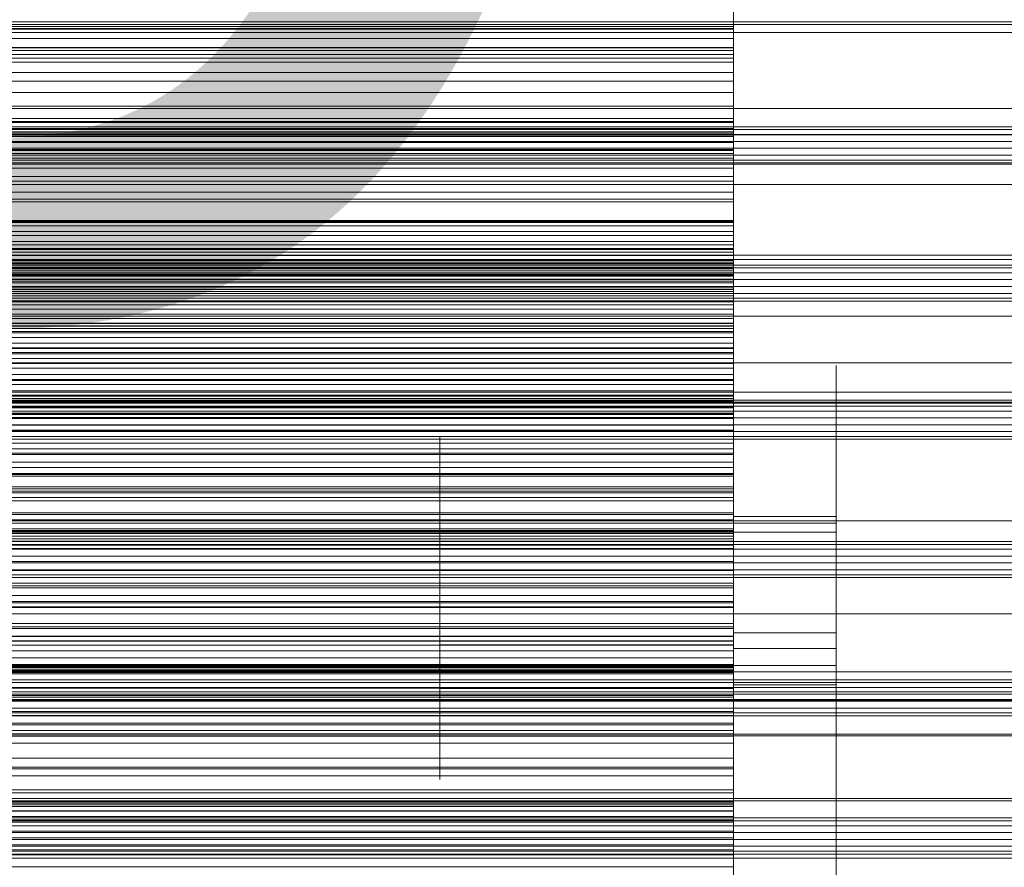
# Model space of a CAD drawing. Header units: millimetres. Extents: x -4395 to 65662, y -65530 to 6847.
# Tile 313 of 656: x 653 to 787, y -34177 to -34061. Entities that reach past the tile are written whole.
import ezdxf

# ---------------------------------------------------------------- set-up
doc = ezdxf.new("R2010")
doc.units = ezdxf.units.MM
for name, color, linetype, lineweight in [('COTAS_O', 1, 'Continuous', 0), ('frontal_briquetadora', 7, 'Continuous', 0), ('frontal_C03', 7, 'Continuous', 0), ('frontal_secador', 7, 'Continuous', 0)]:
    doc.layers.add(name, color=color, linetype=linetype, lineweight=lineweight)
doc.dimstyles.new('R19_100', dxfattribs={"dimtxt": 250, "dimasz": 150, "dimexe": 150, "dimexo": 80, "dimgap": 100, "dimtad": 1, "dimtih": 1, "dimtoh": 1, "dimdsep": 46, "dimcen": 0.09, "dimadec": 0, "dimazin": 0, "dimtfac": 1, "dimtdec": 4, "dimtofl": 0, "dimtmove": 0, "dimatfit": 3, "dimfxl": 1, "dimtolj": 1, "dimtzin": 0, "dimarcsym": 0})

# ---------------------------------------------------------------- blocks, each defined once
blk = doc.blocks.new('DIM_R33_43')
at = {"layer": 'COTAS_O'}
for p, q in [((-1725, -33700), (-1575, -33655)), ((1725, -33700), (1575, -33655)), ((-1725, -34400), (-1725, -33700)), ((-1725, -33700), (1725, -33700)), ((-1725, -33700), (-1575, -33745)), ((1725, -33700), (1575, -33745)), ((1725, -34400), (1725, -33700))]:
    blk.add_line(p, q, dxfattribs=at)
blk.add_text('3450 O', height=250, dxfattribs=at).set_placement((0, -33600))
blk = doc.blocks.new('DIM_R33_47')
at = {"layer": 'COTAS_O'}
for p, q in [((-650, -34200), (-500, -34155)), ((650, -34200), (500, -34155)), ((-650, -34900), (-650, -34200)), ((-650, -34200), (650, -34200)), ((-650, -34200), (-500, -34245)), ((650, -34200), (500, -34245)), ((650, -34900), (650, -34200))]:
    blk.add_line(p, q, dxfattribs=at)
blk.add_text('1300 O', height=250, dxfattribs=at).set_placement((0, -34100))

msp = doc.modelspace()

# ---------------------------------------------------------------- linework, layer by layer
at = {"layer": 'frontal_briquetadora'}
for p, q in [((750, -34062.66), (750, -34048.703)), ((750, -34065.181), (750, -34050.982)), ((750, -34053.343), (750, -34065.238)), ((750, -34054.391), (750, -34066.654)), ((750, -34068.572), (750, -34055.971)), ((750, -34065.565), (750, -34057.376)), ((750, -34062.309), (750, -34058.334)), ((750, -34067.177), (750, -34058.719)), ((750, -34060.778), (750, -34074.849)), ((750, -34061.366), (750, -34062.574)), ((750, -34062.309), (550, -34062.309)), ((750, -34062.574), (550, -34062.574)), ((550, -34062.66), (750, -34062.66)), ((750, -34066.121), (750, -34062.309)), ((750, -34062.574), (750, -34063.966)), ((750, -34076.872), (750, -34062.66)), ((750, -34063.966), (550, -34063.966)), ((750, -34063.966), (750, -34065.565)), ((550, -34065.181), (750, -34065.181)), ((550, -34065.238), (750, -34065.238)), ((750, -34065.565), (550, -34065.565)), ((750, -34066.121), (550, -34066.121)), ((750, -34079.226), (750, -34065.181)), ((750, -34065.238), (750, -34075.388)), ((750, -34069.755), (750, -34066.121)), ((550, -34066.654), (750, -34066.654)), ((750, -34067.177), (550, -34067.177)), ((750, -34066.654), (750, -34077.28)), ((750, -34071.299), (750, -34067.177)), ((550, -34068.572), (750, -34068.572)), ((750, -34079.648), (750, -34068.572)), ((750, -34069.755), (550, -34069.755)), ((750, -34073.184), (750, -34069.755)), ((750, -34071.299), (550, -34071.299)), ((750, -34075.275), (750, -34071.299)), ((750, -34073.184), (550, -34073.184)), ((750, -34081.632), (750, -34073.184)), ((550, -34074.849), (750, -34074.849)), ((750, -34075.275), (550, -34075.275)), ((550, -34075.388), (750, -34075.388)), ((750, -34074.849), (750, -34089.04)), ((750, -34079.097), (750, -34075.275)), ((750, -34075.388), (750, -34083.402)), ((750, -34076.214), (550, -34076.214)), ((750, -34076.693), (550, -34076.693)), ((550, -34076.872), (750, -34076.872)), ((750, -34084.911), (750, -34076.214)), ((750, -34076.214), (750, -34076.693)), ((750, -34076.693), (750, -34077.327)), ((750, -34090.793), (750, -34076.872)), ((550, -34077.28), (750, -34077.28)), ((750, -34077.327), (550, -34077.327)), ((750, -34078.126), (550, -34078.126)), ((750, -34077.28), (750, -34085.86)), ((750, -34077.327), (750, -34078.126)), ((750, -34078.126), (750, -34079.098)), ((750, -34079.098), (550, -34079.098)), ((550, -34079.226), (750, -34079.226)), ((750, -34082.751), (750, -34079.097)), ((750, -34079.098), (750, -34080.258)), ((750, -34092.577), (750, -34079.226)), ((550, -34079.648), (750, -34079.648)), ((750, -34080.258), (550, -34080.258)), ((750, -34088.773), (750, -34079.648)), ((750, -34080.258), (750, -34081.632)), ((750, -34081.632), (550, -34081.632)), ((750, -34082.751), (550, -34082.751)), ((550, -34083.402), (750, -34083.402)), ((750, -34086.22), (750, -34082.751)), ((750, -34083.402), (750, -34088.971)), ((750, -34084.911), (550, -34084.911)), ((750, -34088.88), (750, -34084.911)), ((550, -34085.86), (750, -34085.86)), ((750, -34086.22), (550, -34086.22)), ((750, -34085.86), (750, -34092.064)), ((750, -34089.479), (750, -34086.22)), ((550, -34088.773), (750, -34088.773)), ((750, -34088.88), (550, -34088.88)), ((550, -34088.971), (750, -34088.971)), ((750, -34095.598), (750, -34088.773)), ((750, -34092.698), (750, -34088.88)), ((750, -34088.971), (750, -34090.256)), ((550, -34089.04), (750, -34089.04)), ((750, -34089.479), (550, -34089.479)), ((550, -34090.256), (750, -34090.256)), ((750, -34089.04), (750, -34102.804)), ((750, -34098.165), (750, -34089.479)), ((750, -34090.256), (750, -34091.623)), ((550, -34090.793), (750, -34090.793)), ((550, -34091.623), (750, -34091.623)), ((750, -34103.889), (750, -34090.793)), ((750, -34091.623), (750, -34093.074)), ((550, -34092.064), (750, -34092.064)), ((550, -34092.577), (750, -34092.577)), ((750, -34092.698), (550, -34092.698)), ((750, -34092.064), (750, -34093.54)), ((750, -34104.721), (750, -34092.577)), ((750, -34096.357), (750, -34092.698)), ((550, -34093.074), (750, -34093.074)), ((550, -34093.54), (750, -34093.54)), ((750, -34094.189), (550, -34094.189)), ((750, -34093.074), (750, -34094.607)), ((750, -34093.54), (750, -34095.098)), ((750, -34103.103), (750, -34094.189)), ((750, -34094.189), (750, -34094.417)), ((750, -34094.417), (550, -34094.417)), ((550, -34094.607), (750, -34094.607)), ((750, -34094.804), (550, -34094.804)), ((550, -34095.098), (750, -34095.098)), ((750, -34095.36), (550, -34095.36)), ((550, -34095.598), (750, -34095.598)), ((750, -34094.417), (750, -34094.804)), ((750, -34094.607), (750, -34096.221)), ((750, -34094.804), (750, -34095.36)), ((750, -34095.098), (750, -34096.737)), ((750, -34095.36), (750, -34096.093)), ((750, -34097.262), (750, -34095.598)), ((750, -34096.093), (550, -34096.093)), ((550, -34096.221), (750, -34096.221)), ((750, -34096.357), (550, -34096.357)), ((550, -34096.737), (750, -34096.737)), ((750, -34097.02), (550, -34097.02)), ((750, -34096.093), (750, -34097.02)), ((750, -34096.221), (750, -34097.916)), ((750, -34099.843), (750, -34096.357)), ((750, -34096.737), (750, -34098.457)), ((750, -34097.02), (750, -34098.165)), ((550, -34097.262), (750, -34097.262)), ((550, -34097.916), (750, -34097.916)), ((750, -34098.165), (550, -34098.165)), ((750, -34099.007), (750, -34097.262)), ((750, -34097.916), (750, -34099.69)), ((550, -34098.457), (750, -34098.457)), ((550, -34099.007), (750, -34099.007)), ((550, -34099.69), (750, -34099.69)), ((750, -34098.457), (750, -34100.257)), ((750, -34100.831), (750, -34099.007)), ((750, -34099.69), (750, -34101.544)), ((750, -34099.843), (550, -34099.843)), ((550, -34100.257), (750, -34100.257)), ((550, -34100.831), (750, -34100.831)), ((750, -34103.14), (750, -34099.843)), ((750, -34100.257), (750, -34102.135)), ((750, -34102.733), (750, -34100.831)), ((550, -34101.544), (750, -34101.544)), ((550, -34102.135), (750, -34102.135)), ((750, -34101.544), (750, -34103.477)), ((750, -34102.135), (750, -34104.091)), ((550, -34102.733), (750, -34102.733)), ((550, -34102.804), (750, -34102.804)), ((750, -34103.103), (550, -34103.103)), ((750, -34103.14), (550, -34103.14)), ((550, -34103.477), (750, -34103.477)), ((750, -34104.714), (750, -34102.733)), ((750, -34102.804), (750, -34115.613)), ((750, -34106.909), (750, -34103.103)), ((750, -34106.22), (750, -34103.14)), ((750, -34103.477), (750, -34105.486)), ((550, -34103.889), (750, -34103.889)), ((550, -34104.091), (750, -34104.091)), ((550, -34104.714), (750, -34104.714)), ((550, -34104.721), (750, -34104.721)), ((750, -34115.656), (750, -34103.889)), ((750, -34104.091), (750, -34106.125)), ((750, -34106.771), (750, -34104.714)), ((750, -34115.191), (750, -34104.721)), ((550, -34105.486), (750, -34105.486)), ((550, -34106.125), (750, -34106.125)), ((750, -34106.22), (550, -34106.22)), ((750, -34105.486), (750, -34107.573)), ((750, -34106.125), (750, -34108.235)), ((750, -34115.124), (750, -34106.22)), ((550, -34106.771), (750, -34106.771)), ((750, -34106.909), (550, -34106.909)), ((550, -34107.573), (750, -34107.573)), ((750, -34108.904), (750, -34106.771)), ((750, -34110.56), (750, -34106.909)), ((750, -34107.573), (750, -34109.735)), ((550, -34108.235), (750, -34108.235)), ((550, -34108.904), (750, -34108.904)), ((750, -34108.235), (750, -34110.42)), ((750, -34112.322), (750, -34108.512)), ((750, -34108.512), (750, -34108.992)), ((750, -34112.8), (750, -34108.552)), ((750, -34111.113), (750, -34108.904)), ((750, -34108.992), (750, -34113.668)), ((764, -34112.322), (764, -34108.512)), ((764, -34108.512), (764, -34108.992)), ((764, -34112.8), (764, -34108.552)), ((764, -34108.992), (764, -34113.668)), ((550, -34109.735), (750, -34109.735)), ((550, -34110.42), (750, -34110.42)), ((750, -34109.735), (750, -34111.971)), ((750, -34110.42), (750, -34112.679)), ((750, -34110.56), (550, -34110.56)), ((550, -34111.113), (750, -34111.113)), ((750, -34114.047), (750, -34110.56)), ((750, -34113.395), (750, -34111.113)), ((550, -34111.971), (750, -34111.971)), ((750, -34112.576), (550, -34112.576)), ((750, -34112.599), (550, -34112.599)), ((550, -34112.679), (750, -34112.679)), ((750, -34112.716), (550, -34112.716)), ((750, -34113.027), (550, -34113.027)), ((750, -34111.971), (750, -34114.281)), ((750, -34119.668), (750, -34112.322)), ((750, -34112.599), (750, -34112.576)), ((750, -34112.576), (750, -34112.716)), ((750, -34121.71), (750, -34112.599)), ((750, -34112.679), (750, -34115.012)), ((750, -34112.716), (750, -34113.027)), ((750, -34120.455), (750, -34112.8)), ((750, -34113.027), (750, -34113.519)), ((764, -34119.668), (764, -34112.322)), ((764, -34120.455), (764, -34112.8)), ((550, -34113.395), (750, -34113.395)), ((750, -34113.519), (550, -34113.519)), ((750, -34114.047), (550, -34114.047)), ((750, -34114.21), (550, -34114.21)), ((550, -34114.281), (750, -34114.281)), ((750, -34115.75), (750, -34113.395)), ((750, -34113.519), (750, -34114.21)), ((750, -34113.668), (750, -34121.613)), ((750, -34117.358), (750, -34114.047)), ((750, -34114.21), (750, -34115.124)), ((750, -34114.281), (750, -34116.664)), ((764, -34113.668), (764, -34121.613)), ((550, -34115.012), (750, -34115.012)), ((750, -34115.124), (550, -34115.124)), ((550, -34115.191), (750, -34115.191)), ((550, -34115.613), (750, -34115.613)), ((550, -34115.656), (750, -34115.656)), ((550, -34115.75), (750, -34115.75)), ((750, -34115.012), (750, -34117.417)), ((750, -34123.584), (750, -34115.191)), ((750, -34115.613), (750, -34126.974)), ((750, -34125.641), (750, -34115.656)), ((750, -34118.177), (750, -34115.75)), ((550, -34116.664), (750, -34116.664)), ((750, -34116.664), (750, -34119.118)), ((750, -34117.358), (550, -34117.358)), ((550, -34117.417), (750, -34117.417)), ((550, -34118.177), (750, -34118.177)), ((710, -34120.618), (710, -34118.301)), ((710, -34120.437), (710, -34118.359)), ((710, -34118.359), (710, -34118.621)), ((750, -34120.474), (750, -34117.358)), ((750, -34117.417), (750, -34119.893)), ((750, -34120.227), (750, -34117.813)), ((750, -34120.031), (750, -34117.866)), ((750, -34117.866), (750, -34118.139)), ((750, -34118.139), (750, -34120.796)), ((750, -34120.675), (750, -34118.177)), ((750, -34120.618), (750, -34118.301)), ((750, -34120.437), (750, -34118.359)), ((750, -34118.359), (750, -34118.621)), ((550, -34119.118), (750, -34119.118)), ((710, -34118.621), (710, -34121.171)), ((750, -34118.621), (750, -34121.171)), ((750, -34119.118), (750, -34126.503)), ((750, -34129.095), (750, -34119.668)), ((764, -34129.095), (764, -34119.668)), ((550, -34119.893), (750, -34119.893)), ((750, -34120.474), (550, -34120.474)), ((550, -34120.675), (750, -34120.675)), ((710, -34124.444), (710, -34120.437)), ((710, -34124.793), (710, -34120.618)), ((710, -34121.171), (710, -34125.505)), ((750, -34119.893), (750, -34122.44)), ((750, -34124.205), (750, -34120.031)), ((750, -34124.576), (750, -34120.227)), ((750, -34124.444), (750, -34120.437)), ((750, -34130), (750, -34120.455)), ((750, -34123.368), (750, -34120.474)), ((750, -34124.793), (750, -34120.618)), ((750, -34123.243), (750, -34120.675)), ((750, -34120.796), (750, -34125.31)), ((750, -34121.171), (750, -34125.505)), ((764, -34130), (764, -34120.455)), ((750, -34121.71), (550, -34121.71)), ((550, -34122.44), (750, -34122.44)), ((750, -34121.613), (750, -34131.254)), ((750, -34125.343), (750, -34121.71)), ((750, -34122.44), (750, -34125.055)), ((764, -34121.613), (764, -34131.254)), ((550, -34123.243), (750, -34123.243)), ((750, -34123.368), (550, -34123.368)), ((550, -34123.584), (750, -34123.584)), ((750, -34125.879), (750, -34123.243)), ((750, -34132.468), (750, -34123.368)), ((750, -34129.579), (750, -34123.584)), ((550, -34125.055), (750, -34125.055)), ((710, -34129.586), (710, -34124.444)), ((710, -34130), (710, -34124.793)), ((750, -34129.561), (750, -34124.205)), ((750, -34128.168), (750, -34124.357)), ((750, -34124.357), (750, -34124.838)), ((750, -34129.586), (750, -34124.444)), ((750, -34130), (750, -34124.576)), ((750, -34130), (750, -34124.793)), ((750, -34124.838), (750, -34129.514)), ((750, -34125.055), (750, -34133.026)), ((764, -34128.168), (764, -34124.357)), ((764, -34124.357), (764, -34124.838)), ((764, -34124.838), (764, -34129.514)), ((750, -34125.343), (550, -34125.343)), ((550, -34125.641), (750, -34125.641)), ((550, -34125.879), (750, -34125.879)), ((550, -34126.503), (750, -34126.503)), ((710, -34125.505), (710, -34130.763)), ((750, -34125.31), (750, -34130.788)), ((750, -34128.818), (750, -34125.343)), ((750, -34125.505), (750, -34130.763)), ((750, -34133.462), (750, -34125.641)), ((750, -34128.583), (750, -34125.879)), ((750, -34126.503), (750, -34131.376)), ((550, -34126.974), (750, -34126.974)), ((750, -34126.974), (750, -34136.452)), ((550, -34128.583), (750, -34128.583)), ((750, -34128.818), (550, -34128.818)), ((750, -34132.226), (750, -34127.978)), ((750, -34135.514), (750, -34128.168)), ((750, -34131.352), (750, -34128.583)), ((750, -34132.125), (750, -34128.818)), ((764, -34129.095), (750, -34129.095)), ((750, -34138.736), (750, -34129.095)), ((764, -34132.226), (764, -34127.978)), ((764, -34135.514), (764, -34128.168)), ((764, -34138.736), (764, -34129.095)), ((520, -34129.561), (750, -34129.561)), ((520, -34130), (750, -34130)), ((550, -34129.579), (750, -34129.579)), ((750, -34129.586), (710, -34129.586)), ((710, -34134.844), (710, -34129.586)), ((750, -34130), (710, -34130)), ((710, -34130), (710, -34135.207)), ((750, -34129.514), (750, -34137.459)), ((750, -34135.039), (750, -34129.561)), ((750, -34132.944), (750, -34129.579)), ((750, -34134.844), (750, -34129.586)), ((750, -34130), (750, -34135.424)), ((764, -34130), (750, -34130)), ((750, -34130), (750, -34135.207)), ((750, -34130), (750, -34139.545)), ((764, -34129.514), (764, -34137.459)), ((764, -34130), (764, -34139.545)), ((520, -34130.788), (750, -34130.788)), ((750, -34131.018), (550, -34131.018)), ((750, -34131.084), (550, -34131.084)), ((750, -34131.126), (550, -34131.126)), ((750, -34131.335), (550, -34131.335)), ((550, -34131.352), (750, -34131.352)), ((550, -34131.376), (750, -34131.376)), ((750, -34131.4), (550, -34131.4)), ((750, -34131.787), (550, -34131.787)), ((750, -34130.763), (710, -34130.763)), ((710, -34130.763), (710, -34135.905)), ((750, -34130.763), (750, -34135.905)), ((750, -34130.788), (750, -34136.144)), ((750, -34131.126), (750, -34131.018)), ((750, -34131.018), (750, -34131.084)), ((750, -34131.084), (750, -34131.335)), ((750, -34131.4), (750, -34131.126)), ((764, -34131.254), (750, -34131.254)), ((750, -34131.254), (750, -34140.681)), ((750, -34131.335), (750, -34131.787)), ((750, -34139.891), (750, -34131.352)), ((750, -34131.376), (750, -34133.551)), ((750, -34140.685), (750, -34131.4)), ((750, -34135.282), (750, -34131.472)), ((750, -34131.472), (750, -34131.953)), ((750, -34131.787), (750, -34132.468)), ((764, -34131.254), (764, -34140.681)), ((764, -34135.282), (764, -34131.472)), ((764, -34131.472), (764, -34131.953)), ((750, -34132.125), (550, -34132.125)), ((750, -34132.468), (550, -34132.468)), ((550, -34132.944), (750, -34132.944)), ((550, -34133.026), (750, -34133.026)), ((750, -34131.953), (750, -34136.628)), ((750, -34135.252), (750, -34132.125)), ((750, -34139.881), (750, -34132.226)), ((750, -34133.551), (750, -34132.944)), ((750, -34133.026), (750, -34138.548)), ((764, -34131.953), (764, -34136.628)), ((764, -34139.881), (764, -34132.226)), ((550, -34133.462), (750, -34133.462)), ((550, -34133.551), (750, -34133.551)), ((710, -34136.282), (710, -34134.204)), ((710, -34134.204), (710, -34134.466)), ((710, -34134.466), (710, -34137.017)), ((750, -34138.817), (750, -34133.462)), ((750, -34135.877), (750, -34133.712)), ((750, -34133.712), (750, -34133.985)), ((750, -34133.985), (750, -34136.641)), ((750, -34136.282), (750, -34134.204)), ((750, -34134.204), (750, -34134.466)), ((750, -34134.466), (750, -34137.017)), ((750, -34135.252), (550, -34135.252)), ((710, -34139.178), (710, -34134.844)), ((710, -34135.207), (710, -34139.382)), ((710, -34135.905), (710, -34139.912)), ((750, -34139.178), (750, -34134.844)), ((750, -34139.553), (750, -34135.039)), ((750, -34135.207), (750, -34139.382)), ((750, -34138.18), (750, -34135.252)), ((750, -34142.628), (750, -34135.282)), ((750, -34135.424), (750, -34139.773)), ((750, -34144.941), (750, -34135.514)), ((750, -34140.051), (750, -34135.877)), ((750, -34135.905), (750, -34139.912)), ((764, -34142.628), (764, -34135.282)), ((764, -34144.941), (764, -34135.514)), ((550, -34136.452), (750, -34136.452)), ((710, -34140.289), (710, -34136.282)), ((710, -34137.017), (710, -34141.35)), ((750, -34136.144), (750, -34140.318)), ((750, -34140.289), (750, -34136.282)), ((750, -34136.452), (750, -34143.68)), ((750, -34136.628), (750, -34144.574)), ((750, -34136.641), (750, -34141.156)), ((750, -34137.017), (750, -34141.35)), ((750, -34139.653), (750, -34137.24)), ((764, -34136.628), (764, -34144.574)), ((750, -34138.18), (550, -34138.18)), ((550, -34138.548), (750, -34138.548)), ((710, -34140.044), (710, -34137.727)), ((750, -34137.459), (750, -34147.1)), ((750, -34140.044), (750, -34137.727)), ((750, -34140.882), (750, -34138.18)), ((750, -34138.548), (750, -34141.41)), ((764, -34137.459), (764, -34147.1)), ((550, -34138.817), (750, -34138.817)), ((550, -34139.891), (750, -34139.891)), ((710, -34141.729), (710, -34139.178)), ((710, -34139.382), (710, -34141.699)), ((710, -34139.912), (710, -34141.991)), ((750, -34146.681), (750, -34138.736)), ((750, -34141.501), (750, -34138.817)), ((750, -34141.729), (750, -34139.178)), ((750, -34139.382), (750, -34141.699)), ((750, -34139.545), (750, -34147.2)), ((750, -34142.21), (750, -34139.553)), ((750, -34144.003), (750, -34139.653)), ((750, -34139.773), (750, -34142.187)), ((750, -34149.426), (750, -34139.881)), ((750, -34146.05), (750, -34139.891)), ((750, -34139.912), (750, -34141.991)), ((764, -34146.681), (764, -34138.736)), ((764, -34139.545), (764, -34147.2)), ((764, -34149.426), (764, -34139.881)), ((750, -34140.685), (550, -34140.685)), ((750, -34140.882), (550, -34140.882)), ((710, -34144.22), (710, -34140.044)), ((710, -34145.431), (710, -34140.289)), ((710, -34143.397), (710, -34141.319)), ((710, -34141.319), (710, -34141.581)), ((750, -34144.22), (750, -34140.044)), ((750, -34145.407), (750, -34140.051)), ((750, -34145.431), (750, -34140.289)), ((750, -34140.318), (750, -34142.483)), ((750, -34140.681), (750, -34148.027)), ((750, -34144.137), (750, -34140.685)), ((750, -34142.991), (750, -34140.827)), ((750, -34140.827), (750, -34141.1)), ((750, -34150.155), (750, -34140.882)), ((750, -34141.1), (750, -34143.756)), ((750, -34141.156), (750, -34146.634)), ((750, -34143.397), (750, -34141.319)), ((750, -34141.319), (750, -34141.581)), ((764, -34140.681), (764, -34148.027)), ((550, -34141.41), (750, -34141.41)), ((550, -34141.501), (750, -34141.501)), ((710, -34141.35), (710, -34146.609)), ((710, -34141.581), (710, -34144.131)), ((710, -34141.991), (710, -34141.729)), ((750, -34141.35), (750, -34146.609)), ((750, -34141.41), (750, -34141.501)), ((750, -34141.581), (750, -34144.131)), ((750, -34141.991), (750, -34141.729)), ((750, -34142.483), (750, -34142.21)), ((750, -34152.055), (750, -34142.628)), ((764, -34152.055), (764, -34142.628)), ((550, -34143.68), (750, -34143.68)), ((710, -34147.404), (710, -34143.397)), ((750, -34147.165), (750, -34142.991)), ((750, -34147.404), (750, -34143.397)), ((750, -34143.68), (750, -34148.383)), ((750, -34143.756), (750, -34148.271)), ((750, -34149.426), (750, -34144.003)), ((750, -34144.137), (550, -34144.137)), ((550, -34144.381), (750, -34144.381)), ((710, -34144.131), (710, -34148.465)), ((710, -34149.426), (710, -34144.22)), ((750, -34144.131), (750, -34148.465)), ((750, -34147.428), (750, -34144.137)), ((750, -34149.426), (750, -34144.22)), ((750, -34144.381), (750, -34146.095)), ((750, -34145.452), (750, -34144.381)), ((750, -34144.574), (750, -34154.214)), ((764, -34144.941), (750, -34144.941)), ((750, -34154.582), (750, -34144.941)), ((764, -34144.574), (764, -34154.214)), ((764, -34154.582), (764, -34144.941)), ((520, -34145.407), (750, -34145.407)), ((520, -34146.634), (750, -34146.634)), ((550, -34145.452), (750, -34145.452)), ((550, -34146.05), (750, -34146.05)), ((550, -34146.095), (750, -34146.095)), ((750, -34145.431), (710, -34145.431)), ((710, -34150.69), (710, -34145.431)), ((750, -34146.609), (710, -34146.609)), ((710, -34146.609), (710, -34151.751)), ((750, -34150.885), (750, -34145.407)), ((750, -34150.69), (750, -34145.431)), ((750, -34149.267), (750, -34145.452)), ((750, -34149.591), (750, -34146.05)), ((750, -34146.095), (750, -34150.529)), ((750, -34146.609), (750, -34151.751)), ((750, -34146.634), (750, -34151.99)), ((750, -34151.357), (750, -34146.681)), ((764, -34151.357), (764, -34146.681)), ((750, -34147.428), (550, -34147.428)), ((710, -34152.546), (710, -34147.404)), ((764, -34147.1), (750, -34147.1)), ((750, -34147.1), (750, -34156.527)), ((750, -34152.522), (750, -34147.165)), ((750, -34147.2), (750, -34151.448)), ((750, -34152.546), (750, -34147.404)), ((750, -34150.547), (750, -34147.428)), ((750, -34148.027), (750, -34151.837)), ((764, -34147.1), (764, -34156.527)), ((764, -34147.2), (764, -34151.448)), ((764, -34148.027), (764, -34151.837)), ((550, -34148.383), (750, -34148.383)), ((550, -34149.267), (750, -34149.267)), ((710, -34148.465), (710, -34153.724)), ((750, -34148.271), (750, -34153.748)), ((750, -34148.383), (750, -34150.379)), ((750, -34148.465), (750, -34153.724)), ((750, -34155.68), (750, -34149.267)), ((520, -34149.426), (750, -34149.426)), ((750, -34149.488), (550, -34149.488)), ((750, -34149.496), (550, -34149.496)), ((550, -34149.591), (750, -34149.591)), ((750, -34149.667), (550, -34149.667)), ((750, -34149.71), (550, -34149.71)), ((750, -34150.023), (550, -34150.023)), ((750, -34150.155), (550, -34150.155)), ((550, -34150.379), (750, -34150.379)), ((550, -34150.529), (750, -34150.529)), ((750, -34150.548), (550, -34150.548)), ((750, -34149.426), (710, -34149.426)), ((710, -34149.426), (710, -34154.633)), ((710, -34155.024), (710, -34150.69)), ((750, -34149.426), (750, -34154.85)), ((764, -34149.426), (750, -34149.426)), ((750, -34149.426), (750, -34154.633)), ((750, -34149.426), (750, -34158.972)), ((750, -34149.667), (750, -34149.488)), ((750, -34149.496), (750, -34149.71)), ((750, -34150.379), (750, -34149.591)), ((750, -34150.023), (750, -34149.667)), ((750, -34149.71), (750, -34150.155)), ((750, -34150.548), (750, -34150.023)), ((750, -34150.529), (750, -34157.512)), ((750, -34153.483), (750, -34150.547)), ((750, -34159.984), (750, -34150.548)), ((750, -34155.024), (750, -34150.69)), ((764, -34149.426), (764, -34158.972)), ((710, -34151.751), (710, -34155.758)), ((750, -34155.399), (750, -34150.885)), ((750, -34151.837), (750, -34151.357)), ((750, -34151.751), (750, -34155.758)), ((750, -34151.99), (750, -34156.164)), ((764, -34152.055), (750, -34152.055)), ((750, -34161.696), (750, -34152.055)), ((764, -34151.837), (764, -34151.357)), ((764, -34161.696), (764, -34152.055)), ((520, -34152.522), (750, -34152.522)), ((750, -34152.546), (710, -34152.546)), ((710, -34157.805), (710, -34152.546)), ((750, -34157.999), (750, -34152.522)), ((750, -34157.805), (750, -34152.546)), ((520, -34153.748), (750, -34153.748)), ((750, -34153.483), (550, -34153.483)), ((750, -34153.724), (710, -34153.724)), ((710, -34153.724), (710, -34158.866)), ((710, -34154.633), (710, -34158.808)), ((750, -34156.216), (750, -34153.483)), ((750, -34153.724), (750, -34158.866)), ((750, -34153.748), (750, -34159.105)), ((764, -34154.214), (750, -34154.214)), ((750, -34154.214), (750, -34163.642)), ((750, -34162.527), (750, -34154.582)), ((750, -34154.633), (750, -34158.808)), ((764, -34154.214), (764, -34163.642)), ((764, -34162.527), (764, -34154.582)), ((550, -34155.68), (750, -34155.68)), ((710, -34157.574), (710, -34155.024)), ((710, -34155.758), (710, -34157.836)), ((750, -34154.85), (750, -34159.199)), ((750, -34157.574), (750, -34155.024)), ((750, -34158.056), (750, -34155.399)), ((750, -34164.444), (750, -34155.68)), ((750, -34155.758), (750, -34157.836)), ((750, -34156.216), (550, -34156.216)), ((550, -34157.269), (750, -34157.269)), ((750, -34156.164), (750, -34158.329)), ((750, -34158.718), (750, -34156.216)), ((750, -34156.527), (750, -34163.873)), ((750, -34157.269), (750, -34159.034)), ((750, -34158.289), (750, -34157.269)), ((764, -34156.527), (764, -34163.873)), ((550, -34157.512), (750, -34157.512)), ((550, -34158.289), (750, -34158.289)), ((750, -34158.718), (550, -34158.718)), ((710, -34157.836), (710, -34157.574)), ((710, -34162.139), (710, -34157.805)), ((750, -34157.512), (750, -34166.775)), ((750, -34157.836), (750, -34157.574)), ((750, -34162.139), (750, -34157.805)), ((750, -34162.514), (750, -34157.999)), ((750, -34158.329), (750, -34158.056)), ((750, -34162.055), (750, -34158.289)), ((750, -34168.143), (750, -34158.718)), ((550, -34159.034), (750, -34159.034)), ((750, -34159.984), (550, -34159.984)), ((710, -34158.808), (710, -34161.125)), ((710, -34158.866), (710, -34162.873)), ((750, -34158.808), (750, -34161.125)), ((750, -34158.866), (750, -34162.873)), ((750, -34158.972), (750, -34166.627)), ((750, -34159.034), (750, -34163.517)), ((750, -34159.105), (750, -34163.279)), ((750, -34159.199), (750, -34161.613)), ((750, -34163.247), (750, -34159.984)), ((764, -34158.972), (764, -34166.627)), ((550, -34162.055), (750, -34162.055)), ((710, -34164.689), (710, -34162.139)), ((750, -34169.642), (750, -34161.696)), ((750, -34168.422), (750, -34162.055)), ((750, -34164.689), (750, -34162.139)), ((750, -34165.17), (750, -34162.514)), ((750, -34167.203), (750, -34162.527)), ((764, -34169.642), (764, -34161.696)), ((764, -34167.203), (764, -34162.527)), ((750, -34163.247), (550, -34163.247)), ((550, -34163.517), (750, -34163.517)), ((710, -34162.873), (710, -34164.951)), ((750, -34162.873), (750, -34164.951)), ((750, -34166.345), (750, -34163.247)), ((750, -34163.279), (750, -34165.443)), ((750, -34163.517), (750, -34170.544)), ((750, -34163.642), (750, -34170.988)), ((750, -34163.873), (750, -34167.683)), ((764, -34163.642), (764, -34170.988)), ((764, -34163.873), (764, -34167.683)), ((550, -34164.444), (750, -34164.444)), ((710, -34164.951), (710, -34164.689)), ((750, -34175.223), (750, -34164.444)), ((750, -34164.951), (750, -34164.689)), ((750, -34165.443), (750, -34165.17)), ((750, -34166.345), (550, -34166.345)), ((550, -34166.775), (750, -34166.775)), ((750, -34169.27), (750, -34166.345)), ((750, -34166.627), (750, -34170.875)), ((750, -34166.775), (750, -34177.964)), ((764, -34166.627), (764, -34170.875)), ((750, -34167.934), (550, -34167.934)), ((750, -34167.96), (550, -34167.96)), ((750, -34168.143), (550, -34168.143)), ((750, -34167.683), (750, -34167.203)), ((750, -34167.96), (750, -34167.934)), ((750, -34167.934), (750, -34168.143)), ((750, -34168.194), (750, -34167.96)), ((764, -34167.683), (764, -34167.203)), ((750, -34168.194), (550, -34168.194)), ((550, -34168.422), (750, -34168.422)), ((750, -34168.618), (550, -34168.618)), ((750, -34169.222), (550, -34169.222)), ((750, -34169.27), (550, -34169.27)), ((750, -34168.618), (750, -34168.194)), ((750, -34177.146), (750, -34168.422)), ((750, -34169.222), (750, -34168.618)), ((750, -34169.995), (750, -34169.222)), ((750, -34172.006), (750, -34169.27)), ((750, -34169.995), (550, -34169.995)), ((550, -34170.441), (750, -34170.441)), ((550, -34170.544), (750, -34170.544)), ((550, -34170.764), (750, -34170.764)), ((750, -34174.317), (750, -34169.642)), ((750, -34179.561), (750, -34169.995)), ((750, -34170.441), (750, -34172.896)), ((750, -34170.764), (750, -34170.441)), ((750, -34170.544), (750, -34179.847)), ((750, -34173.853), (750, -34170.764)), ((764, -34174.317), (764, -34169.642)), ((750, -34172.006), (550, -34172.006)), ((750, -34170.988), (750, -34174.798)), ((750, -34174.538), (750, -34172.006)), ((764, -34170.988), (764, -34174.798)), ((550, -34172.896), (750, -34172.896)), ((750, -34172.896), (750, -34178.035)), ((550, -34173.853), (750, -34173.853)), ((750, -34174.538), (550, -34174.538)), ((750, -34179.589), (750, -34173.853)), ((750, -34174.798), (750, -34174.317)), ((750, -34176.835), (750, -34174.538)), ((750, -34178.573), (750, -34174.763)), ((750, -34174.763), (750, -34175.243)), ((764, -34174.798), (764, -34174.317)), ((764, -34178.573), (764, -34174.763)), ((764, -34174.763), (764, -34175.243)), ((550, -34175.223), (750, -34175.223)), ((750, -34187.602), (750, -34175.223)), ((750, -34175.243), (750, -34179.919)), ((764, -34175.243), (764, -34179.919)), ((750, -34176.835), (550, -34176.835)), ((750, -34186.389), (750, -34176.835))]:
    msp.add_line(p, q, dxfattribs=at)
at = {"layer": 'frontal_C03'}
for p, q in [((1270, -34061.673), (-1230, -34061.673)), ((1270, -34062.059), (-1230, -34062.059)), ((1270, -34075.99), (-1230, -34075.99)), ((1270, -34076.376), (-1230, -34076.376)), ((-1580, -34077.095), (1620, -34077.095)), ((1270, -34077.042), (-1230, -34077.042)), ((-1230, -34077.974), (1270, -34077.974)), ((1270, -34078.916), (-1230, -34078.916)), ((1270, -34079.848), (-1230, -34079.848)), ((1270, -34080.514), (-1230, -34080.514)), ((1270, -34080.9), (-1230, -34080.9)), ((-1580, -34081.095), (1620, -34081.095)), ((1270, -34094.831), (-1230, -34094.831)), ((1270, -34095.217), (-1230, -34095.217)), ((1270, -34095.883), (-1230, -34095.883)), ((-1230, -34096.815), (1270, -34096.815)), ((1270, -34097.757), (-1230, -34097.757)), ((1270, -34098.689), (-1230, -34098.689)), ((1270, -34099.355), (-1230, -34099.355)), ((1270, -34099.741), (-1230, -34099.741)), ((1270, -34113.672), (-1230, -34113.672)), ((1270, -34114.058), (-1230, -34114.058)), ((1270, -34114.724), (-1230, -34114.724)), ((-1230, -34115.656), (1270, -34115.656)), ((1270, -34116.598), (-1230, -34116.598)), ((1270, -34117.53), (-1230, -34117.53)), ((1270, -34118.196), (-1230, -34118.196)), ((1270, -34118.582), (-1230, -34118.582)), ((1270, -34132.513), (-1230, -34132.513)), ((1270, -34132.899), (-1230, -34132.899)), ((1270, -34133.565), (-1230, -34133.565)), ((-1230, -34134.497), (1270, -34134.497)), ((1270, -34135.439), (-1230, -34135.439)), ((1270, -34136.371), (-1230, -34136.371)), ((1270, -34137.037), (-1230, -34137.037)), ((1270, -34137.423), (-1230, -34137.423)), ((1270, -34151.354), (-1230, -34151.354)), ((1270, -34151.74), (-1230, -34151.74)), ((1270, -34152.406), (-1230, -34152.406)), ((-1230, -34153.338), (1270, -34153.338)), ((1270, -34154.049), (-1230, -34154.049)), ((1270, -34154.134), (-1230, -34154.134)), ((1270, -34154.28), (-1230, -34154.28)), ((1270, -34155.212), (-1230, -34155.212)), ((1270, -34155.878), (-1230, -34155.878)), ((1270, -34156.264), (-1230, -34156.264)), ((1270, -34158.749), (-1230, -34158.749)), ((1270, -34158.991), (-1230, -34158.991)), ((1270, -34167.517), (-1230, -34167.517)), ((1270, -34167.879), (-1230, -34167.879)), ((1270, -34170.195), (-1230, -34170.195)), ((1270, -34170.581), (-1230, -34170.581)), ((1270, -34171.247), (-1230, -34171.247)), ((-1230, -34172.179), (1270, -34172.179)), ((1270, -34173.121), (-1230, -34173.121)), ((1270, -34174.053), (-1230, -34174.053)), ((1270, -34174.719), (-1230, -34174.719)), ((1516, -34175.655), (-1476, -34175.655)), ((1516, -34175.682), (-1476, -34175.682)), ((1270, -34175.105), (-1230, -34175.105))]:
    msp.add_line(p, q, dxfattribs=at)
at = {"layer": 'frontal_secador'}
for p, q in [((1360, -34063.147), (-1360, -34063.147)), ((-1360, -34073.5), (1360, -34073.5)), ((-1250, -34073.5), (1250, -34073.5)), ((1360, -34083.853), (-1360, -34083.853)), ((1360, -34093.5), (-1360, -34093.5)), ((1250, -34094.076), (-1250, -34094.076)), ((1360, -34101.784), (-1360, -34101.784)), ((1360, -34108.141), (-1360, -34108.141)), ((1360, -34112.137), (-1360, -34112.137)), ((1360, -34113.5), (-1360, -34113.5)), ((1250, -34113.25), (-1250, -34113.25)), ((1250, -34129.715), (-1250, -34129.715)), ((1250, -34142.349), (-1250, -34142.349)), ((1250, -34150.291), (-1250, -34150.291)), ((1250, -34153), (-1250, -34153))]:
    msp.add_line(p, q, dxfattribs=at)

# ---------------------------------------------------------------- dimensions: what is measured, and where the dimension line sits
at = {"layer": 'COTAS_O'}
for p1, p2, picture, middle in [((-1725, -34400), (1725, -34400), 'DIM_R33_43', (0, -33700)), ((-650, -34900), (650, -34900), 'DIM_R33_47', (0, -34200))]:
    dim = msp.add_aligned_dim(p1=p1, p2=p2, distance=700, text='<> O', dimstyle='R19_100', dxfattribs=at)
    dim.commit()
    dim.dimension.update_dxf_attribs({"geometry": picture, "text_midpoint": middle})

doc.saveas('drawing.dxf')
